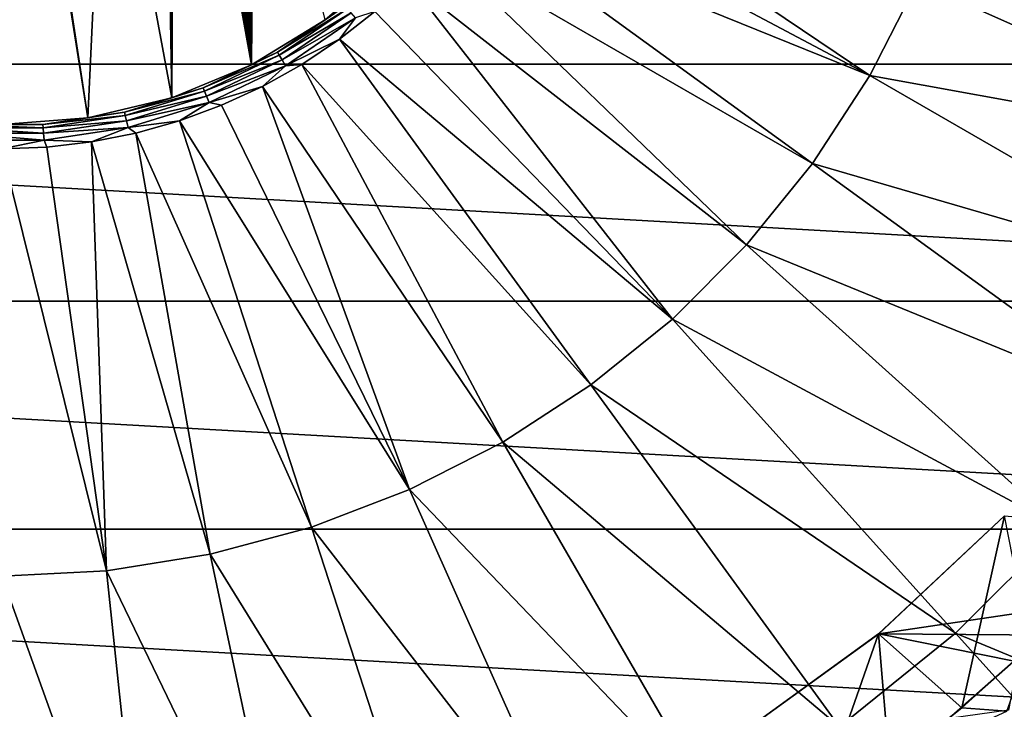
# Model space of a CAD drawing. Header units: metres. Extents: x -101 to 101, y -261 to 23.
# Tile 246 of 287: x 76.66 to 85.61, y -10.32 to -4.05. Entities that reach past the tile are written whole.
import ezdxf

# ---------------------------------------------------------------- set-up
doc = ezdxf.new("R2010")
doc.units = ezdxf.units.M
doc.layers.add('solid_505151_K2442K1000C34', color=7, linetype='CONTINUOUS')

msp = doc.modelspace()

# ---------------------------------------------------------------- linework, layer by layer
at = {"layer": 'solid_505151_K2442K1000C34'}
for points in [[(76.5, 0, 107.949371), (76.5, -5, 107.949371), (77.282204, -4.938436, 107.949371)], [(76.757141, -1.5, 107.949371), (76.5, 0, 107.949371), (77.282204, -4.938436, 107.949371)], [(77.96357, -0.000067, 107.949371), (77.442856, -1.5, 107.949371), (78.045128, -4.755267, 107.949371)], [(77.965729, -0.081406, 107.949371), (77.96357, -0.000067, 107.949371), (78.045128, -4.755267, 107.949371)], [(77.972153, -0.162513, 107.949371), (77.965729, -0.081406, 107.949371), (78.045128, -4.755267, 107.949371)], [(77.982826, -0.243034, 107.949371), (77.972153, -0.162513, 107.949371), (78.045128, -4.755267, 107.949371)], [(77.997734, -0.322883, 107.949371), (77.982826, -0.243034, 107.949371), (78.045128, -4.755267, 107.949371)], [(78.016792, -0.401655, 107.949371), (77.997734, -0.322883, 107.949371), (78.045128, -4.755267, 107.949371)], [(78.03997, -0.479315, 107.949371), (78.016792, -0.401655, 107.949371), (78.045128, -4.755267, 107.949371)], [(78.067101, -0.555305, 107.949371), (78.03997, -0.479315, 107.949371), (78.045128, -4.755267, 107.949371)], [(78.067101, -0.555305, 107.949371), (78.045128, -4.755267, 107.949371), (78.769989, -4.455011, 107.949371)], [(78.098183, -0.629674, 107.949371), (78.067101, -0.555305, 107.949371), (78.769989, -4.455011, 107.949371)], [(78.133018, -0.702031, 107.949371), (78.098183, -0.629674, 107.949371), (78.769989, -4.455011, 107.949371)], [(78.171631, -0.772416, 107.949371), (78.133018, -0.702031, 107.949371), (78.769989, -4.455011, 107.949371)], [(78.213676, -0.840306, 107.949371), (78.171631, -0.772416, 107.949371), (78.769989, -4.455011, 107.949371)], [(78.259178, -0.905701, 107.949371), (78.213676, -0.840306, 107.949371), (78.769989, -4.455011, 107.949371)], [(78.307861, -0.968323, 107.949371), (78.259178, -0.905701, 107.949371), (78.769989, -4.455011, 107.949371)], [(78.359749, -1.028168, 107.949371), (78.307861, -0.968323, 107.949371), (78.769989, -4.455011, 107.949371)], [(78.414482, -1.084928, 107.949371), (78.359749, -1.028168, 107.949371), (78.769989, -4.455011, 107.949371)], [(78.471992, -1.138504, 107.949371), (78.414482, -1.084928, 107.949371), (78.769989, -4.455011, 107.949371)], [(78.532043, -1.188752, 107.949371), (78.471992, -1.138504, 107.949371), (78.769989, -4.455011, 107.949371)], [(78.59449, -1.235557, 107.949371), (78.532043, -1.188752, 107.949371), (78.769989, -4.455011, 107.949371)], [(78.659172, -1.278841, 107.949371), (78.59449, -1.235557, 107.949371), (78.769989, -4.455011, 107.949371)], [(78.725861, -1.318462, 107.949371), (78.659172, -1.278841, 107.949371), (78.769989, -4.455011, 107.949371)], [(78.794449, -1.354389, 107.949371), (78.725861, -1.318462, 107.949371), (78.769989, -4.455011, 107.949371)], [(78.794449, -1.354389, 107.949371), (78.769989, -4.455011, 107.949371), (79.438942, -4.045068, 107.949371)], [(77.442856, -1.5, 107.949371), (76.757141, -1.5, 107.949371), (77.282204, -4.938436, 107.949371)], [(77.442856, -1.5, 107.949371), (77.282204, -4.938436, 107.949371), (78.045128, -4.755267, 107.949371)], [(95.998535, -4.450506, -4), (57.001465, -4.450506, -4), (56.625755, -2.239277, -4)], [(96.374245, -2.239277, -4), (95.998535, -4.450506, -4), (56.625755, -2.239277, -4)], [(81.151863, -2.370193, 108.226677), (80.951553, -2.727872, 108.226677), (84.386681, -4.553375, 107.663673)], [(81.151863, -2.370193, 108.226677), (84.386681, -4.553375, 107.663673), (84.819427, -3.704049, 107.663673)], [(80.951553, -2.727872, 108.226677), (80.723801, -3.06873, 108.226677), (84.386681, -4.553375, 107.663673)], [(80.723801, -3.06873, 108.226677), (80.470016, -3.390664, 108.226677), (83.867516, -5.352814, 107.663673)], [(80.723801, -3.06873, 108.226677), (83.867516, -5.352814, 107.663673), (84.386681, -4.553375, 107.663673)], [(80.470016, -3.390664, 108.226677), (80.19175, -3.691692, 108.226677), (83.267632, -6.093606, 107.663673)], [(80.470016, -3.390664, 108.226677), (83.267632, -6.093606, 107.663673), (83.867516, -5.352814, 107.663673)], [(79.438934, -4.045077, 108.027771), (80.035545, -3.535525, 108.027771), (79.438942, -4.045068, 107.949371)], [(79.624344, -3.917802, 108.093346), (80.035545, -3.535525, 108.027771), (79.438934, -4.045077, 108.027771)], [(80.19175, -3.691692, 108.226677), (79.890724, -3.969963, 108.226677), (82.593605, -6.767634, 107.663673)], [(80.19175, -3.691692, 108.226677), (82.593605, -6.767634, 107.663673), (83.267632, -6.093606, 107.663673)], [(88.331947, -5.267922, 106.793419), (84.819427, -3.704049, 107.663673), (84.386681, -4.553375, 107.663673)], [(88.331947, -5.267922, 106.793419), (88.81778, -4.002289, 106.793419), (84.819427, -3.704049, 107.663673)], [(79.624344, -3.917802, 108.093346), (79.438934, -4.045077, 108.027771), (79.005531, -4.339703, 108.093346)], [(79.624344, -3.917802, 108.093346), (79.005531, -4.339703, 108.093346), (79.644363, -3.942911, 108.151886)], [(79.005531, -4.339703, 108.093346), (79.021584, -4.367516, 108.151886), (79.644363, -3.942911, 108.151886)], [(79.644363, -3.942911, 108.151886), (79.021584, -4.367516, 108.151886), (79.675285, -3.981685, 108.196594)], [(79.021584, -4.367516, 108.151886), (79.046387, -4.410465, 108.196594), (79.675285, -3.981685, 108.196594)], [(79.675285, -3.981685, 108.196594), (79.046387, -4.410465, 108.196594), (79.713661, -4.029804, 108.222481)], [(79.890724, -3.969963, 108.226677), (79.568794, -4.22376, 108.226677), (82.593605, -6.767634, 107.663673)], [(79.713661, -4.029804, 108.222481), (79.568794, -4.22376, 108.226677), (79.890724, -3.969963, 108.226677)], [(78.769966, -4.455026, 108.027771), (79.438934, -4.045077, 108.027771), (78.769989, -4.455011, 107.949371)], [(79.005531, -4.339703, 108.093346), (79.438934, -4.045077, 108.027771), (78.769966, -4.455026, 108.027771)], [(79.438934, -4.045077, 108.027771), (79.438942, -4.045068, 107.949371), (78.769989, -4.455011, 107.949371)], [(79.046387, -4.410465, 108.196594), (79.077156, -4.463766, 108.222481), (79.713661, -4.029804, 108.222481)], [(79.713661, -4.029804, 108.222481), (79.077156, -4.463766, 108.222481), (79.568794, -4.22376, 108.226677)], [(79.077156, -4.463766, 108.222481), (79.227936, -4.451516, 108.226677), (79.568794, -4.22376, 108.226677)], [(79.568794, -4.22376, 108.226677), (79.227936, -4.451516, 108.226677), (81.852814, -7.367516, 107.663673)], [(79.568794, -4.22376, 108.226677), (81.852814, -7.367516, 107.663673), (82.593605, -6.767634, 107.663673)], [(79.005531, -4.339703, 108.093346), (78.769966, -4.455026, 108.027771), (78.330742, -4.664661, 108.093346)], [(79.005531, -4.339703, 108.093346), (78.330742, -4.664661, 108.093346), (79.021584, -4.367516, 108.151886)], [(78.330742, -4.664661, 108.093346), (78.342476, -4.694557, 108.151886), (79.021584, -4.367516, 108.151886)], [(79.021584, -4.367516, 108.151886), (78.342476, -4.694557, 108.151886), (79.046387, -4.410465, 108.196594)], [(95.377632, -6.605668, -4), (57.622368, -6.605668, -4), (57.001465, -4.450506, -4)], [(95.998535, -4.450506, -4), (95.377632, -6.605668, -4), (57.001465, -4.450506, -4)], [(78.045105, -4.755277, 108.027771), (78.769966, -4.455026, 108.027771), (78.045128, -4.755267, 107.949371)], [(78.330742, -4.664661, 108.093346), (78.769966, -4.455026, 108.027771), (78.045105, -4.755277, 108.027771)], [(78.769966, -4.455026, 108.027771), (78.769989, -4.455011, 107.949371), (78.045128, -4.755267, 107.949371)], [(78.342476, -4.694557, 108.151886), (78.360596, -4.740723, 108.196594), (79.046387, -4.410465, 108.196594)], [(79.046387, -4.410465, 108.196594), (78.360596, -4.740723, 108.196594), (79.077156, -4.463766, 108.222481)], [(78.360596, -4.740723, 108.196594), (78.38308, -4.798014, 108.222481), (79.077156, -4.463766, 108.222481)], [(79.077156, -4.463766, 108.222481), (78.38308, -4.798014, 108.222481), (78.870262, -4.651825, 108.226677)], [(79.227936, -4.451516, 108.226677), (78.870262, -4.651825, 108.226677), (81.053375, -7.886677, 107.663673)], [(79.077156, -4.463766, 108.222481), (78.870262, -4.651825, 108.226677), (79.227936, -4.451516, 108.226677)], [(79.227936, -4.451516, 108.226677), (81.053375, -7.886677, 107.663673), (81.852814, -7.367516, 107.663673)], [(87.716484, -6.475839, 106.793419), (84.386681, -4.553375, 107.663673), (83.867516, -5.352814, 107.663673)], [(87.716484, -6.475839, 106.793419), (88.331947, -5.267922, 106.793419), (84.386681, -4.553375, 107.663673)], [(78.38308, -4.798014, 108.222481), (78.497978, -4.823453, 108.226677), (78.870262, -4.651825, 108.226677)], [(78.870262, -4.651825, 108.226677), (78.497978, -4.823453, 108.226677), (80.204048, -8.31943, 107.663673)], [(78.870262, -4.651825, 108.226677), (80.204048, -8.31943, 107.663673), (81.053375, -7.886677, 107.663673)], [(78.330742, -4.664661, 108.093346), (78.045105, -4.755277, 108.027771), (77.615067, -4.885419, 108.093346)], [(78.330742, -4.664661, 108.093346), (77.615067, -4.885419, 108.093346), (78.342476, -4.694557, 108.151886)], [(77.615067, -4.885419, 108.093346), (77.622215, -4.91673, 108.151886), (78.342476, -4.694557, 108.151886)], [(78.342476, -4.694557, 108.151886), (77.622215, -4.91673, 108.151886), (78.360596, -4.740723, 108.196594)], [(77.622215, -4.91673, 108.151886), (77.633247, -4.96508, 108.196594), (78.360596, -4.740723, 108.196594)], [(78.360596, -4.740723, 108.196594), (77.633247, -4.96508, 108.196594), (78.38308, -4.798014, 108.222481)], [(77.282188, -4.938439, 108.027771), (78.045128, -4.755267, 107.949371), (77.282204, -4.938436, 107.949371)], [(77.282188, -4.938439, 108.027771), (78.045105, -4.755277, 108.027771), (78.045128, -4.755267, 107.949371)], [(77.615067, -4.885419, 108.093346), (78.045105, -4.755277, 108.027771), (77.282188, -4.938439, 108.027771)], [(77.633247, -4.96508, 108.196594), (77.646942, -5.025083, 108.222481), (78.38308, -4.798014, 108.222481)], [(78.38308, -4.798014, 108.222481), (77.646942, -5.025083, 108.222481), (78.11338, -4.965344, 108.226677)], [(78.38308, -4.798014, 108.222481), (78.11338, -4.965344, 108.226677), (78.497978, -4.823453, 108.226677)], [(78.497978, -4.823453, 108.226677), (78.11338, -4.965344, 108.226677), (80.204048, -8.31943, 107.663673)], [(77.615067, -4.885419, 108.093346), (77.282188, -4.938439, 108.027771), (76.874474, -4.997046, 108.093346)], [(77.615067, -4.885419, 108.093346), (76.874474, -4.997046, 108.093346), (77.622215, -4.91673, 108.151886)], [(76.874474, -4.997046, 108.093346), (76.876877, -5.029071, 108.151886), (77.622215, -4.91673, 108.151886)], [(77.622215, -4.91673, 108.151886), (76.876877, -5.029071, 108.151886), (77.633247, -4.96508, 108.196594)], [(76.125526, -4.997046, 108.093346), (76.123123, -5.029071, 108.151886), (76.876877, -5.029071, 108.151886)], [(76.874474, -4.997046, 108.093346), (76.500023, -5, 108.027771), (76.125526, -4.997046, 108.093346)], [(76.874474, -4.997046, 108.093346), (76.125526, -4.997046, 108.093346), (76.876877, -5.029071, 108.151886)], [(76.500023, -5, 108.027771), (77.282204, -4.938436, 107.949371), (76.5, -5, 107.949371)], [(76.500023, -5, 108.027771), (77.282188, -4.938439, 108.027771), (77.282204, -4.938436, 107.949371)], [(76.874474, -4.997046, 108.093346), (77.282188, -4.938439, 108.027771), (76.500023, -5, 108.027771)], [(76.876877, -5.029071, 108.151886), (76.880585, -5.078526, 108.196594), (77.633247, -4.96508, 108.196594)], [(77.633247, -4.96508, 108.196594), (76.880585, -5.078526, 108.196594), (77.646942, -5.025083, 108.222481)], [(77.646942, -5.025083, 108.222481), (77.718826, -5.076622, 108.226677), (78.11338, -4.965344, 108.226677)], [(78.11338, -4.965344, 108.226677), (77.718826, -5.076622, 108.226677), (79.31414, -8.661035, 107.663673)], [(78.11338, -4.965344, 108.226677), (79.31414, -8.661035, 107.663673), (80.204048, -8.31943, 107.663673)], [(76.119415, -5.078526, 108.196594), (76.114815, -5.1399, 108.222481), (76.885185, -5.1399, 108.222481)], [(76.123123, -5.029071, 108.151886), (76.119415, -5.078526, 108.196594), (76.880585, -5.078526, 108.196594)], [(76.880585, -5.078526, 108.196594), (76.119415, -5.078526, 108.196594), (76.885185, -5.1399, 108.222481)], [(76.876877, -5.029071, 108.151886), (76.123123, -5.029071, 108.151886), (76.880585, -5.078526, 108.196594)], [(76.880585, -5.078526, 108.196594), (76.885185, -5.1399, 108.222481), (77.646942, -5.025083, 108.222481)], [(77.646942, -5.025083, 108.222481), (76.885185, -5.1399, 108.222481), (77.316757, -5.1566, 108.226677)], [(77.646942, -5.025083, 108.222481), (77.316757, -5.1566, 108.226677), (77.718826, -5.076622, 108.226677)], [(77.718826, -5.076622, 108.226677), (77.316757, -5.1566, 108.226677), (78.393402, -8.907746, 107.663673)], [(77.718826, -5.076622, 108.226677), (78.393402, -8.907746, 107.663673), (79.31414, -8.661035, 107.663673)], [(76.885185, -5.1399, 108.222481), (76.114815, -5.1399, 108.222481), (76.500031, -5.220883, 108.226677)], [(76.885185, -5.1399, 108.222481), (76.500031, -5.220883, 108.226677), (76.90966, -5.204787, 108.226677)], [(76.885185, -5.1399, 108.222481), (76.90966, -5.204787, 108.226677), (77.316757, -5.1566, 108.226677)], [(77.316757, -5.1566, 108.226677), (76.90966, -5.204787, 108.226677), (77.451912, -9.056863, 107.663673)], [(77.316757, -5.1566, 108.226677), (77.451912, -9.056863, 107.663673), (78.393402, -8.907746, 107.663673)], [(76.500031, -5.220883, 108.226677), (76.5, -9.10675, 107.663673), (77.451912, -9.056863, 107.663673)], [(76.90966, -5.204787, 108.226677), (76.500031, -5.220883, 108.226677), (77.451912, -9.056863, 107.663673)], [(86.978127, -7.612805, 106.793419), (83.867516, -5.352814, 107.663673), (83.267632, -6.093606, 107.663673)], [(86.978127, -7.612805, 106.793419), (87.716484, -6.475839, 106.793419), (83.867516, -5.352814, 107.663673)], [(86.124969, -8.666365, 106.793419), (83.267632, -6.093606, 107.663673), (82.593605, -6.767634, 107.663673)], [(86.124969, -8.666365, 106.793419), (86.978127, -7.612805, 106.793419), (83.267632, -6.093606, 107.663673)], [(94.519371, -8.67768, -4), (58.480629, -8.67768, -4), (57.622368, -6.605668, -4)], [(95.377632, -6.605668, -4), (94.519371, -8.67768, -4), (57.622368, -6.605668, -4)], [(85.166367, -9.624972, 106.793419), (82.593605, -6.767634, 107.663673), (81.852814, -7.367516, 107.663673)], [(85.166367, -9.624972, 106.793419), (86.124969, -8.666365, 106.793419), (82.593605, -6.767634, 107.663673)], [(84.112808, -10.478127, 106.793419), (81.852814, -7.367516, 107.663673), (81.053375, -7.886677, 107.663673)], [(84.112808, -10.478127, 106.793419), (85.166367, -9.624972, 106.793419), (81.852814, -7.367516, 107.663673)], [(82.975838, -11.216482, 106.793419), (81.053375, -7.886677, 107.663673), (80.204048, -8.31943, 107.663673)], [(82.975838, -11.216482, 106.793419), (84.112808, -10.478127, 106.793419), (81.053375, -7.886677, 107.663673)], [(81.767921, -11.831946, 106.793419), (80.204048, -8.31943, 107.663673), (79.31414, -8.661035, 107.663673)], [(81.767921, -11.831946, 106.793419), (82.975838, -11.216482, 106.793419), (80.204048, -8.31943, 107.663673)], [(85.612389, -8.556534, 59.5), (84.467545, -9.631625, 59.5), (85.222305, -10.303947, 59.5)], [(84.467812, -9.6314, 59.599998), (84.467545, -9.631625, 59.5), (85.612389, -8.556534, 59.5)], [(85.612099, -8.556839, 59.599998), (84.467812, -9.6314, 59.599998), (85.612389, -8.556534, 59.5)], [(89.386597, -8.901532, 59.599998), (84.467812, -9.6314, 59.599998), (85.612099, -8.556839, 59.599998)], [(85.612389, -8.556534, 59.5), (85.222305, -10.303947, 59.5), (85.844254, -9.743457, 59.5)], [(93.434448, -10.640695, -4), (59.565556, -10.640695, -4), (58.480629, -8.67768, -4)], [(94.519371, -8.67768, -4), (93.434448, -10.640695, -4), (58.480629, -8.67768, -4)], [(80.502289, -12.317778, 106.793419), (79.31414, -8.661035, 107.663673), (78.393402, -8.907746, 107.663673)], [(80.502289, -12.317778, 106.793419), (81.767921, -11.831946, 106.793419), (79.31414, -8.661035, 107.663673)], [(88.922478, -11.18525, 105.622948), (86.124969, -8.666365, 106.793419), (85.166367, -9.624972, 106.793419)], [(79.192802, -12.668653, 106.793419), (78.393402, -8.907746, 107.663673), (77.451912, -9.056863, 107.663673)], [(79.192802, -12.668653, 106.793419), (80.502289, -12.317778, 106.793419), (78.393402, -8.907746, 107.663673)], [(89.386597, -8.901532, 59.599998), (88.825508, -9.663512, 59.599998), (84.467812, -9.6314, 59.599998)], [(77.853821, -12.880728, 106.793419), (77.451912, -9.056863, 107.663673), (76.5, -9.10675, 107.663673)], [(76.5, -12.951678, 106.793419), (77.853821, -12.880728, 106.793419), (76.5, -9.10675, 107.663673)], [(77.853821, -12.880728, 106.793419), (79.192802, -12.668653, 106.793419), (77.451912, -9.056863, 107.663673)], [(84.467545, -9.631625, 59.5), (83.1978, -10.554106, 59.5), (83.880333, -11.304008, 59.5)], [(83.197861, -10.554075, 59.599998), (83.1978, -10.554106, 59.5), (84.467545, -9.631625, 59.5)], [(84.467812, -9.6314, 59.599998), (83.197861, -10.554075, 59.599998), (84.467545, -9.631625, 59.5)], [(88.21949, -10.390147, 59.599998), (83.197861, -10.554075, 59.599998), (84.467812, -9.6314, 59.599998)], [(84.467545, -9.631625, 59.5), (83.880333, -11.304008, 59.5), (84.566826, -10.824798, 59.5)], [(87.685249, -12.422479, 105.622948), (85.166367, -9.624972, 106.793419), (84.112808, -10.478127, 106.793419)], [(84.467545, -9.631625, 59.5), (84.566826, -10.824798, 59.5), (85.222305, -10.303947, 59.5)], [(88.825508, -9.663512, 59.599998), (88.21949, -10.390147, 59.599998), (84.467812, -9.6314, 59.599998)], [(87.685249, -12.422479, 105.622948), (88.922478, -11.18525, 105.622948), (85.166367, -9.624972, 106.793419)], [(85.631348, -10.334777, 59.471519), (85.844254, -9.743457, 59.5), (85.222305, -10.303947, 59.5)], [(85.105179, -10.401959), (85.741341, -9.841112), (85.64621, -10.323936, 0.028822)], [(90.452782, -10.385335), (85.741341, -9.841112), (85.105179, -10.401959)], [(85.631348, -10.334777, 59.471519), (85.222305, -10.303947, 59.5), (84.566826, -10.824798, 59.5)]]:
    msp.add_3dface(points, dxfattribs=at)

doc.saveas('drawing.dxf')
